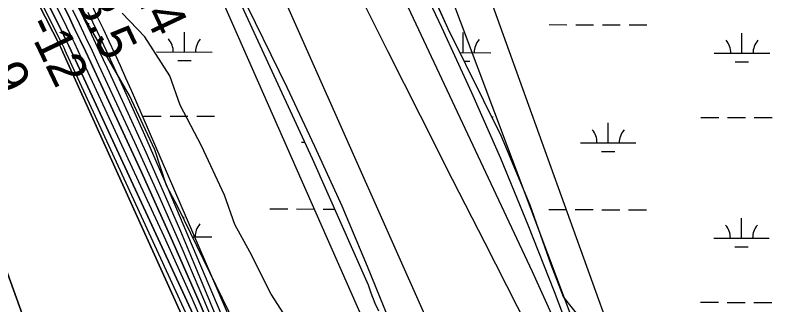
# Model space of a CAD drawing. Extents: x 3180038 to 3217926, y 922069 to 947485.
# Drawn here: x 3210133 to 3211499, y 932113 to 932634 of the extents above; entities that cross this region are included whole.
import ezdxf

# ---------------------------------------------------------------- set-up
doc = ezdxf.new("R2010")
doc.units = 0
for name, color, linetype in [('V-RIVR-EDGE', 7, 'Continuous'), ('V-RIVR-RANG', 7, 'Continuous'), ('V-SITE-VEGE', 7, 'Continuous'), ('V-TOPO-DPTH', 7, 'Continuous'), ('V-TOPO-MAJR', 7, 'Continuous'), ('V-TOPO-MINR', 7, 'Continuous'), ('V-TOPO-WATR', 7, 'Continuous'), ('V-WETL-SWMP', 7, 'Continuous')]:
    doc.layers.add(name, color=color, linetype=linetype)

msp = doc.modelspace()

# ---------------------------------------------------------------- linework, layer by layer
at = {"layer": 'V-RIVR-EDGE'}
msp.add_lwpolyline([(3210622.6, 932088.5), (3210594.5, 932132.5), (3210556, 932208.6), (3210529.2, 932257.8), (3210510.2, 932310.5), (3210469.1, 932399.2), (3210430.6, 932472.4), (3210412, 932525.4), (3210366.6, 932595.5), (3210325.8, 932637.8)], dxfattribs=at)
at = {"layer": 'V-SITE-VEGE'}
for p, q in [((3210912.8, 932609.6), (3210821.7, 932813.1)), ((3211008.8, 932416), (3210912.8, 932609.6)), ((3211060.8, 932292.3), (3211008.8, 932416)), ((3211098.4, 932185.1), (3211060.8, 932292.3)), ((3211120.6, 932127.9), (3211098.4, 932185.1)), ((3211150.7, 932089.9), (3211120.6, 932127.9))]:
    msp.add_line(p, q, dxfattribs=at)
for points in [[(3210472.5, 932800.3), (3210668, 932376.4), (3210768.9, 932149.2), (3210773.6, 932134.6), (3210781.2, 932116.4), (3210787.9, 932102.7)], [(3211029.1, 930739.4), (3210893.1, 931103.4), (3210868.6, 931159.9), (3210826.9, 931296.9), (3210703.2, 931634.2), (3210665.6, 931716.2), (3210633.6, 931809), (3210625.1, 931841.5), (3210626.9, 931868.3), (3210608.3, 931915.8), (3210586.9, 931946.4), (3210551.5, 932021), (3210550.8, 932024.1), (3210551.1, 932029.7), (3210551.6, 932032.8), (3210550.7, 932037.1), (3210549.3, 932041.4), (3210529.4, 932077.7), (3210427.2, 932288.1), (3210405.7, 932328.1), (3210384.6, 932392.3), (3210339.2, 932490), (3210190.3, 932747)]]:
    msp.add_lwpolyline(points, dxfattribs=at)
at = {"layer": 'V-TOPO-DPTH'}
for points in [[(3209798.8, 933448.5), (3210220.9, 932597.6), (3210225.4, 932588.5), (3210229.8, 932579.4), (3210234.1, 932570.3), (3210238.4, 932561.2), (3210457.5, 932088.3), (3210497, 932000.9), (3210535.3, 931913), (3210572, 931824.5), (3210607.6, 931735.5), (3210670.8, 931572.9), (3210673.9, 931564.8), (3210676.9, 931556.6), (3210679.8, 931548.4), (3210682.5, 931540.2), (3211079.2, 930590.2)], [(3211079.2, 930590.2), (3210682.5, 931540.2), (3210679.8, 931548.4), (3210676.9, 931556.6), (3210673.9, 931564.8), (3210670.8, 931572.9), (3210607.6, 931735.5), (3210572, 931824.5), (3210535.3, 931913), (3210497, 932000.9), (3210457.5, 932088.3), (3210238.4, 932561.2), (3210234.1, 932570.3), (3210229.8, 932579.4), (3210225.4, 932588.5), (3210220.9, 932597.6), (3209798.8, 933448.5)], [(3210035.6, 933025.5), (3210231.6, 932628.3), (3210241.1, 932608.8), (3210250.5, 932589.3), (3210259.8, 932569.7), (3210269, 932550.1), (3210360.6, 932352), (3210414.5, 932232.9), (3210467.1, 932113.2), (3210517.8, 931992.7), (3210567.1, 931871.6), (3210678.8, 931590.4), (3210684.6, 931575.8), (3210690.2, 931561.1), (3210695.6, 931546.3), (3211140.5, 930560.5)], [(3210035.6, 933025.5), (3210231.6, 932628.3), (3210241.1, 932608.8), (3210250.5, 932589.3), (3210259.8, 932569.7), (3210269, 932550.1), (3210360.6, 932352), (3210414.5, 932232.9), (3210467.1, 932113.2), (3210517.8, 931992.7), (3210567.1, 931871.6), (3210678.8, 931590.4), (3210684.6, 931575.8), (3210690.2, 931561.1), (3210695.6, 931546.3), (3211140.5, 930560.5)], [(3211437.6, 930596.7), (3211238.5, 931689), (3211236.8, 931697.9), (3211235, 931706.8), (3211233, 931715.7), (3211230.9, 931724.5), (3211228.5, 931733.3), (3211225.6, 931741.8), (3211222.2, 931750.2), (3211218.3, 931758.4), (3211037.9, 932109.9), (3210979.4, 932224.3), (3210921.1, 932338.8), (3210863.1, 932453.5), (3210805.3, 932568.3), (3210703.5, 932771.5)], [(3210216.9, 932573.3), (3210215.6, 932576), (3210214.3, 932578.7), (3210134.9, 932735.3)], [(3210134.9, 932735.3), (3210214.3, 932578.7), (3210215.6, 932576), (3210216.9, 932573.3)], [(3210584.5, 932738.1), (3210952.7, 931911.2), (3210969.3, 931873.3), (3210985.5, 931835.3), (3211001.2, 931797), (3211016.6, 931758.6), (3211044, 931688.5), (3211045.3, 931685), (3211046.6, 931681.4), (3211047.7, 931677.8), (3211048.7, 931674.2), (3211256.4, 930915.7)], [(3211168, 930602.4), (3210722.3, 931543), (3210712.3, 931568.5), (3210702.1, 931594), (3210691.6, 931619.4), (3210461.7, 932173.4), (3210431.5, 932245), (3210400.7, 932316.4), (3210369.1, 932387.4), (3210336.9, 932458.2), (3210299.6, 932539), (3210285.5, 932569.1), (3210271.3, 932599.2), (3210256.9, 932629.1), (3210242.4, 932659)], [(3211011.7, 930649.6), (3210670.4, 931546.1), (3210669.3, 931549.9), (3210668, 931553.6), (3210666.7, 931557.3), (3210665.3, 931561), (3210636.6, 931634.6), (3210620.6, 931675), (3210604.1, 931715.2), (3210586.9, 931755.1), (3210569.3, 931794.8), (3210219.4, 932568), (3210218.2, 932570.7), (3210216.9, 932573.3)], [(3210216.9, 932573.3), (3210218.2, 932570.7), (3210219.4, 932568), (3210569.3, 931794.8), (3210586.9, 931755.1), (3210604.1, 931715.2), (3210620.6, 931675), (3210636.6, 931634.6), (3210665.3, 931561), (3210666.7, 931557.3), (3210668, 931553.6), (3210669.3, 931549.9), (3210670.4, 931546.1), (3211011.7, 930649.6)], [(3210017.4, 932452), (3210360.5, 931501.4), (3210363.3, 931493.8), (3210366, 931486.1), (3210368.6, 931478.4), (3210371.3, 931470.6), (3210376.5, 931455.3), (3210377.4, 931451.8), (3210378.1, 931448.3), (3210378.4, 931446.6), (3210378.6, 931444.8), (3210379.3, 931439.6), (3210379.8, 931435.2), (3210380.3, 931430.8), (3210380.8, 931426.4), (3210381.2, 931422), (3210433, 930943)], [(3210433, 930943), (3210381.2, 931422), (3210380.8, 931426.4), (3210380.3, 931430.8), (3210379.8, 931435.2), (3210379.3, 931439.6), (3210378.6, 931444.8), (3210378.4, 931446.6), (3210378.1, 931448.3), (3210377.4, 931451.8), (3210376.5, 931455.3), (3210371.3, 931470.6), (3210368.6, 931478.4), (3210366, 931486.1), (3210363.3, 931493.8), (3210360.5, 931501.4), (3210017.4, 932452)]]:
    msp.add_lwpolyline(points, dxfattribs=at)
at = {"layer": 'V-TOPO-MAJR'}
msp.add_lwpolyline([(3211498.7, 930701.4), (3211269.7, 931720.3), (3211265.5, 931737.1), (3211260.9, 931753.8), (3211255.6, 931770.3), (3211249.8, 931786.7), (3210871.6, 932792.7)], dxfattribs=at)
at = {"layer": 'V-TOPO-MINR'}
for points in [[(3211079.2, 930590.2), (3210682.5, 931540.2), (3210679.8, 931548.4), (3210676.9, 931556.6), (3210673.9, 931564.8), (3210670.8, 931572.9), (3210607.6, 931735.5), (3210572, 931824.5), (3210535.3, 931913), (3210497, 932000.9), (3210457.5, 932088.3), (3210238.4, 932561.2), (3210234.1, 932570.3), (3210229.8, 932579.4), (3210225.4, 932588.5), (3210220.9, 932597.6), (3209798.8, 933448.5)], [(3210978.7, 930897.6), (3210688.8, 931537.3), (3210685.1, 931547.7), (3210681.4, 931558.1), (3210677.5, 931568.5), (3210673.6, 931578.8), (3210593, 931786.2), (3210547.6, 931899.8), (3210500.8, 932012.7), (3210451.9, 932124.8), (3210401.6, 932236.2), (3210253.7, 932555.6), (3210247, 932570), (3210240.2, 932584.4), (3210233.2, 932598.7), (3210226.3, 932612.9), (3209919, 933233.9)], [(3211063.8, 930555.4), (3210676.4, 931543.1), (3210674.5, 931549.1), (3210672.4, 931555.1), (3210670.3, 931561), (3210668.1, 931567), (3210622.2, 931684.9), (3210596.4, 931749.6), (3210569.8, 931813.9), (3210542, 931877.7), (3210513.5, 931941.1), (3210226, 932565.6), (3210223.7, 932570.5), (3210221.4, 932575.4), (3210219, 932580.3), (3210216.6, 932585.2), (3209915.5, 933184.6)], [(3211447.2, 930609.2), (3211351.6, 931199.7), (3211335.8, 931291.4), (3211319, 931382.9), (3211300.5, 931474.1), (3211280.9, 931565.1), (3211242.5, 931735.5), (3211241.2, 931741.1), (3211239.6, 931746.6), (3211237.8, 931752), (3211235.9, 931757.4), (3211185, 931890.1), (3211156.7, 931961.4), (3211127.4, 932032.3), (3211096.6, 932102.6), (3211064.7, 932172.4), (3210757.3, 932826.9)], [(3211377, 931519.8), (3211375.3, 931524.7), (3211359.6, 931573), (3211344.6, 931621.4), (3211330.1, 931670.1), (3211323.2, 931693.9), (3211312.4, 931730.7), (3211301.5, 931767.5), (3211290.5, 931804.2), (3211279.3, 931840.9), (3211272.2, 931864.1), (3211257, 931912.3), (3211241.4, 931960.3), (3211225.1, 932008.1), (3211208.4, 932055.7), (3210927.1, 932836.9)], [(3211409.6, 931022), (3211389.1, 931129.9), (3211366.5, 931237.4), (3211256.1, 931727.9), (3211253.3, 931739.1), (3211250.2, 931750.2), (3211246.7, 931761.2), (3211242.8, 931772), (3211104.3, 932136.3), (3211056.9, 932256.7), (3211007.6, 932376.2), (3210955.5, 932494.5), (3210901.5, 932612), (3210808.4, 932808.7)], [(3211437.6, 930596.7), (3211238.5, 931689), (3211236.8, 931697.9), (3211235, 931706.8), (3211233, 931715.7), (3211230.9, 931724.5), (3211228.5, 931733.3), (3211225.6, 931741.8), (3211222.2, 931750.2), (3211218.3, 931758.4), (3211037.9, 932109.9), (3210979.4, 932224.3), (3210921.1, 932338.8), (3210863.1, 932453.5), (3210805.3, 932568.3), (3210703.5, 932771.5)], [(3210134.9, 932735.3), (3210214.3, 932578.7), (3210215.6, 932576), (3210216.9, 932573.3)], [(3210584.5, 932738.1), (3210952.7, 931911.2), (3210969.3, 931873.3), (3210985.5, 931835.3), (3211001.2, 931797), (3211016.6, 931758.6), (3211044, 931688.5), (3211045.3, 931685), (3211046.6, 931681.4), (3211047.7, 931677.8), (3211048.7, 931674.2), (3211256.4, 930915.7)], [(3210490.8, 932696.5), (3210897.5, 931774.3)], [(3210536.7, 932680.6), (3210622.3, 932504.9), (3210672.6, 932398.4), (3210721.3, 932291.1), (3210767.3, 932182.8), (3210811.7, 932073.6), (3210963.4, 931686.9), (3210969.1, 931672), (3210974.5, 931657.1), (3210979.5, 931642), (3210984.3, 931626.8), (3211050.6, 931410), (3211086.7, 931285.9), (3211120.7, 931161.3), (3211151.5, 931035.9)], [(3211168, 930602.4), (3210722.3, 931543), (3210712.3, 931568.5), (3210702.1, 931594), (3210691.6, 931619.4), (3210461.7, 932173.4), (3210431.5, 932245), (3210400.7, 932316.4), (3210369.1, 932387.4), (3210336.9, 932458.2), (3210299.6, 932539), (3210285.5, 932569.1), (3210271.3, 932599.2), (3210256.9, 932629.1), (3210242.4, 932659)], [(3210332.9, 932521.1), (3210323, 932543.2), (3210312.9, 932565.2), (3210302.7, 932587.2), (3210292.3, 932609.1), (3210281.9, 932631), (3210271.3, 932652.8)], [(3211153.4, 930579.9), (3210715.4, 931524.9), (3210708, 931544.8), (3210700.5, 931564.6), (3210692.7, 931584.3), (3210684.9, 931604), (3210514.9, 932022.3), (3210475, 932118.7), (3210434.1, 932214.6), (3210391.9, 932310), (3210348.8, 932405), (3210284.3, 932544.5), (3210272.7, 932569.4), (3210260.9, 932594.2), (3210249, 932619), (3210237, 932643.6)], [(3211187.5, 930614), (3210780.3, 931437.1), (3210775.1, 931448.6), (3210770.2, 931460.2), (3210751.2, 931508.9), (3210738.5, 931541), (3210725.6, 931573), (3210712.5, 931604.9), (3210699.1, 931636.8), (3210407.6, 932324.8), (3210387.5, 932371.7), (3210367, 932418.5), (3210346.1, 932465.1), (3210324.9, 932511.6), (3210314.8, 932533.4), (3210298.4, 932568.8), (3210281.7, 932604.1), (3210264.8, 932639.3)], [(3210216.9, 932573.3), (3210218.2, 932570.7), (3210219.4, 932568), (3210569.3, 931794.8), (3210586.9, 931755.1), (3210604.1, 931715.2), (3210620.6, 931675), (3210636.6, 931634.6), (3210665.3, 931561), (3210666.7, 931557.3), (3210668, 931553.6), (3210669.3, 931549.9), (3210670.4, 931546.1), (3211011.7, 930649.6)], [(3210727.2, 931610), (3210352.4, 932476.7), (3210342.7, 932498.9), (3210332.9, 932521.1)], [(3210433, 930943), (3210381.2, 931422), (3210380.8, 931426.4), (3210380.3, 931430.8), (3210379.8, 931435.2), (3210379.3, 931439.6), (3210378.6, 931444.8), (3210378.4, 931446.6), (3210378.1, 931448.3), (3210377.4, 931451.8), (3210376.5, 931455.3), (3210371.3, 931470.6), (3210368.6, 931478.4), (3210366, 931486.1), (3210363.3, 931493.8), (3210360.5, 931501.4), (3210017.4, 932452)]]:
    msp.add_lwpolyline(points, dxfattribs=at)
at = {"layer": 'V-TOPO-WATR'}
msp.add_lwpolyline([(3211140.5, 930560.5), (3210695.6, 931546.3), (3210690.2, 931561.1), (3210684.6, 931575.8), (3210678.8, 931590.4), (3210567.1, 931871.6), (3210517.8, 931992.7), (3210467.1, 932113.2), (3210414.5, 932232.9), (3210360.6, 932352), (3210269, 932550.1), (3210259.8, 932569.7), (3210250.5, 932589.3), (3210241.1, 932608.8), (3210231.6, 932628.3), (3210035.6, 933025.5)], dxfattribs=at)
at = {"layer": 'V-WETL-SWMP'}
for p, q in [((3210264.4, 932619.2), (3210266.9, 932619.2)), ((3211094.7, 932617.3), (3211126.7, 932617.2)), ((3211142.7, 932617.2), (3211174.7, 932617.1)), ((3211190.7, 932617.1), (3211222.7, 932617)), ((3211238.7, 932617), (3211270.7, 932616.9)), ((3210438.1, 932568), (3210438.2, 932604)), ((3210940, 932566.9), (3210940.1, 932602.9)), ((3211441.9, 932565.8), (3211442, 932601.8)), ((3210388.1, 932568.2), (3210488.1, 932567.9)), ((3210933.9, 932566.9), (3210990, 932566.8)), ((3211391.9, 932565.9), (3211491.9, 932565.7)), ((3210426.1, 932552.6), (3210450.1, 932552.6)), ((3210941.6, 932551.5), (3210952, 932551.5)), ((3211429.9, 932550.4), (3211453.9, 932550.3)), ((3210364.4, 932452.8), (3210396.4, 932452.7)), ((3210412.4, 932452.7), (3210444.4, 932452.6)), ((3210460.4, 932452.6), (3210492.4, 932452.5)), ((3210991.3, 932451.4), (3210994.3, 932451.4)), ((3211368.2, 932450.5), (3211400.2, 932450.5)), ((3211416.2, 932450.4), (3211448.2, 932450.3)), ((3211464.2, 932450.3), (3211496.2, 932450.2)), ((3211201.1, 932404.5), (3211201.1, 932440.5)), ((3210649.2, 932405.7), (3210654.5, 932405.7)), ((3211151.1, 932404.6), (3211251.1, 932404.4)), ((3211189, 932389.1), (3211213, 932389)), ((3210592.1, 932285.8), (3210624.1, 932285.7)), ((3210640.1, 932285.7), (3210672.1, 932285.6)), ((3210688.1, 932285.5), (3210708.4, 932285.5)), ((3211094, 932284.6), (3211125.9, 932284.6)), ((3211141.9, 932284.5), (3211173.9, 932284.5)), ((3211189.9, 932284.4), (3211221.9, 932284.4)), ((3211237.9, 932284.3), (3211269.9, 932284.2)), ((3210437.4, 932267.1), (3210437.4, 932271.4)), ((3211441.1, 932233.1), (3211441.2, 932269.1)), ((3210452.8, 932235.3), (3210487.4, 932235.3)), ((3211391.1, 932233.2), (3211491.1, 932233)), ((3211429.1, 932217.7), (3211453.1, 932217.7)), ((3211367.5, 932117.8), (3211399.5, 932117.8)), ((3211415.5, 932117.7), (3211447.5, 932117.7)), ((3211463.5, 932117.6), (3211495.5, 932117.6))]:
    msp.add_line(p, q, dxfattribs=at)
for points in [[(3211537.5, 931141.9), (3211499.1, 931132.4), (3211472.3, 931125.4), (3211461, 931123), (3211446.2, 931120.1), (3211432.7, 931117.6), (3211412.4, 931216.5), (3211403.3, 931328.3), (3211383.9, 931508.5), (3211359.5, 931562.1), (3211341.7, 931612.1), (3211263.2, 931851.1), (3211192.4, 932016.3), (3211150.7, 932089.9), (3211120.6, 932127.9), (3211098.4, 932185.1), (3211060.8, 932292.3), (3211008.8, 932416), (3210912.8, 932609.6), (3210821.7, 932813.1)], [(3210472.5, 932800.3), (3210668, 932376.4), (3210768.9, 932149.2), (3210773.6, 932134.6), (3210781.2, 932116.4), (3210787.9, 932102.7)], [(3211029.1, 930739.4), (3210893.1, 931103.4), (3210868.6, 931159.9), (3210826.9, 931296.9), (3210703.2, 931634.2), (3210665.6, 931716.2), (3210633.6, 931809), (3210625.1, 931841.5), (3210626.9, 931868.3), (3210608.3, 931915.8), (3210586.9, 931946.4), (3210551.5, 932021), (3210550.8, 932024.1), (3210551.1, 932029.7), (3210551.6, 932032.8), (3210550.7, 932037.1), (3210549.3, 932041.4), (3210529.4, 932077.7), (3210427.2, 932288.1), (3210405.7, 932328.1), (3210384.6, 932392.3), (3210339.2, 932490), (3210190.3, 932747)]]:
    msp.add_lwpolyline(points, dxfattribs=at)
for centre, start, end in [((3210382.9, 932568.6), 359.099, 40.6427), ((3210493.4, 932568.4), 139.099, 180.6427), ((3210995.2, 932567.3), 139.099, 180.6427), ((3211386.7, 932566.4), 359.099, 40.6427), ((3211497.1, 932566.1), 139.099, 180.6427), ((3211145.8, 932405.1), 359.099, 40.6427), ((3211256.3, 932404.8), 139.099, 180.6427), ((3210492.6, 932235.7), 139.099, 180.6427), ((3211385.9, 932233.7), 359.099, 40.6427), ((3211496.4, 932233.5), 139.099, 180.6427)]:
    msp.add_arc(centre, 35.2, start, end, dxfattribs=at)

# ---------------------------------------------------------------- texts
at = {"layer": 'V-RIVR-RANG'}
for s, rotation, p in [('36.4', 295.2583, (3210311.4, 932749.7)), ('38.5', 295.2583, (3210221, 932706.8)), ('-12', 295.5353, (3210152.4, 932617.1)), ('-9', 295.5353, (3210069.9, 932557.7))]:
    msp.add_text(s, height=67, rotation=rotation, dxfattribs=at).set_placement(p)

doc.saveas('drawing.dxf')
